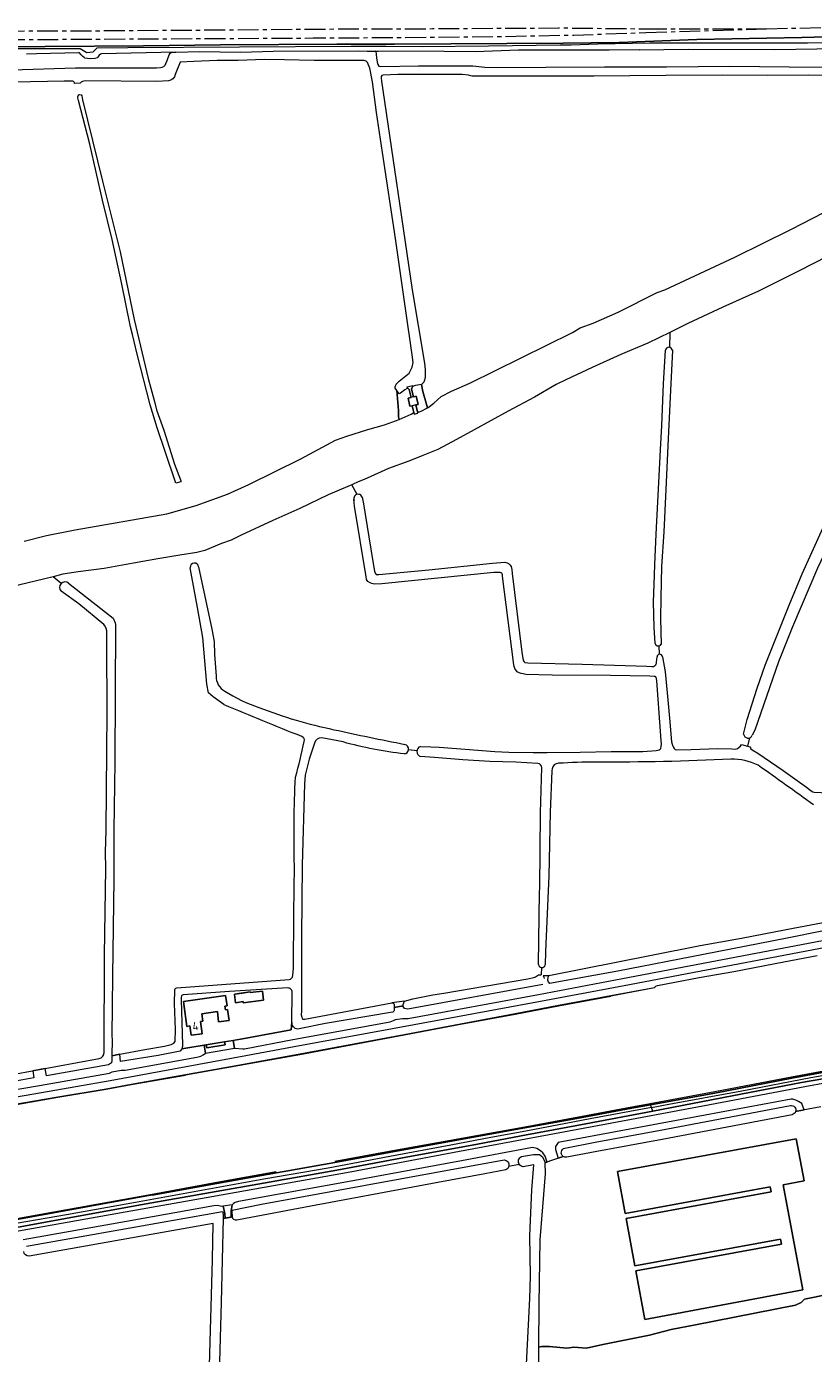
# Model space of a CAD drawing. Header units: metres. Extents: x 209813 to 223847, y 571801 to 587119.
# Tile 665 of 746: x 217949 to 218326, y 585242 to 585876. Entities that reach past the tile are written whole.
import ezdxf
from ezdxf.enums import TextEntityAlignment as Align

# ---------------------------------------------------------------- set-up
doc = ezdxf.new("R2010")
doc.units = ezdxf.units.M
doc.linetypes.add('AM-AS', pattern=[16, 10, -2, 2, -2])
for name, color, linetype, lineweight in [('B-RO-AM-AS_SPOOR-G', 8, 'AM-AS', 0), ('B-RO-GK-BESCHOEIING-G', 8, 'GK-BESCHOEIING', 0), ('B-RO-GK-KADEMUUR-G', 8, 'Continuous', 0), ('B-RO-GK-KADEMUUR-GV', 8, 'Continuous', 0), ('B-RO-GR-GRAS-GV', 8, 'Continuous', 0), ('B-RO-GR-GROENVOORZIENING-GV', 8, 'Continuous', 0), ('B-RO-GW-TALUD_KRUIN-G', 8, 'Continuous', 0), ('B-RO-IE-TERREINAFSCHEIDING_KUNSTMATIG_MUUR-GV', 8, 'Continuous', 0), ('B-RO-KW-KUNSTWERK_GEMAAL-GV', 8, 'Continuous', 0), ('B-RO-OG-BEBOUWING-GV', 8, 'Continuous', 0), ('B-RO-OG-BEBOUWING-T18', 8, 'Continuous', 0), ('B-RO-OG-TERREIN_ERF-GV', 8, 'Continuous', 0), ('B-RO-OG-WEG-GV', 8, 'Continuous', 0), ('B-RO-VH-ONVERHARD-GV', 8, 'Continuous', 0), ('B-RO-VH-VERHARDING_HALFVERHARDING-GV', 8, 'Continuous', 0), ('B-RO-VH-VERHARDING_PUIN-GV', 8, 'Continuous', 0), ('B-RO-VH-VERHARDING_TEGEL-GV', 8, 'Continuous', 0)]:
    doc.layers.add(name, color=color, linetype=linetype, lineweight=lineweight)
doc.styles.add('NLCS-ISO-M200-T18', font='txt', dxfattribs={"height": 0.36})
doc.linetypes.add('GK-BESCHOEIING', pattern='A,30,-5,[1,NLCS.shx,S=1,R=0,X=0,Y=0],-5', length=40)

msp = doc.modelspace()

# ---------------------------------------------------------------- linework, layer by layer
at = {"layer": 'B-RO-AM-AS_SPOOR-G', "flags": 128}
for points in [[(216770.376, 585867.537), (216883.604, 585868.106), (216914.657, 585868.374), (216966.35, 585868.653), (217014.634, 585868.812), (217317.912, 585870.838), (217516.209, 585871.815), (217569.549, 585872.158), (217642.236, 585872.443), (217772.55, 585873.27), (217896.015, 585873.684), (217953.999, 585874.044), (217996.324, 585874.191), (218110.415, 585875.066), (218143.556, 585875.109), (218203.928, 585875.474), (218245.616, 585875.04)], [(218245.616, 585875.04), (218303.366, 585875.082)], [(218245.712, 585873.254), (218303.366, 585875.082)], [(218303.366, 585875.082), (218343.026, 585875.927), (218405.873, 585876.539), (218416.997, 585876.764), (218446.325, 585876.886)], [(216770.527, 585863.604), (216842.934, 585863.961), (216948.448, 585864.603), (217014.742, 585864.824), (217082.013, 585865.258), (217163.018, 585865.61), (217367.238, 585866.848), (217615.018, 585868.159), (217716.5, 585868.871), (217812.514, 585869.356), (217852.87, 585869.406), (218086.482, 585870.648), (218127.044, 585870.905), (218177.166, 585871.412), (218211.158, 585872.052), (218245.712, 585873.254)]]:
    msp.add_lwpolyline(points, dxfattribs=at)
at = {"layer": 'B-RO-GK-BESCHOEIING-G', "flags": 128}
for points in [[(217994.099, 585382.865), (217993.9, 585384.64)], [(217994.295, 585381.121), (217994.099, 585382.865)]]:
    msp.add_lwpolyline(points, dxfattribs=at)
at = {"layer": 'B-RO-GK-KADEMUUR-G', "flags": 128}
msp.add_lwpolyline([(218112.243, 585864.273), (218117.597, 585864.295)], dxfattribs=at)
at = {"layer": 'B-RO-GK-KADEMUUR-GV', "flags": 128}
for points in [[(218228.814, 585412.564), (218203.796, 585407.944), (218183.079, 585403.891), (218156.879, 585399.061), (218129.934, 585393.991), (218080.085, 585384.686), (218051.324, 585379.468), (218025.402, 585374.72), (217999.318, 585370.195), (217987.335, 585367.957), (217964.261, 585364.145), (217937.273, 585359.458), (217917.851, 585356.015), (217891.35, 585351.407), (217870.856, 585347.922), (217832.352, 585341.099), (217816.15, 585338.375)], [(218051.342, 585379.37), (218080.103, 585384.587), (218129.952, 585393.893), (218156.898, 585398.963), (218183.097, 585403.792), (218203.815, 585407.846), (218228.849, 585412.469)], [(218249.825, 585416.412), (218228.814, 585412.564)], [(217775.578, 585331.18), (217755.707, 585327.608), (217735.85, 585324.159), (217714.402, 585320.223), (217698.246, 585317.234), (217679.914, 585313.681), (217698.264, 585317.136), (217714.42, 585320.124), (217735.868, 585324.061), (217755.725, 585327.509), (217775.595, 585331.082), (217794.9, 585334.517), (217816.167, 585338.277), (217832.369, 585341), (217870.874, 585347.824), (217891.367, 585351.308), (217917.869, 585355.917), (217937.291, 585359.359), (217964.278, 585364.047), (217987.463, 585367.876), (217999.335, 585370.096), (218025.42, 585374.622)]]:
    msp.add_lwpolyline(points, dxfattribs=at)
at = {"layer": 'B-RO-GR-GRAS-GV', "flags": 128}
for points in [[(218425.987, 585854.761), (218428.505, 585862.887), (218431.317, 585872.469), (218430.479, 585872.463), (218430.453, 585872.844), (218399.309, 585872.274), (218362.004, 585871.956), (218320.288, 585870.896), (218270.05, 585869.866), (218232.845, 585868.467), (218206.019, 585868.12), (218125.417, 585867.756), (218097.734, 585867.748), (218042.119, 585867.34), (218005.253, 585866.881), (217958.281, 585866.643), (217889.207, 585866.498)], [(218242.38, 585865.002), (218265.978, 585865.323), (218307.32, 585865.107), (218397.477, 585866.621), (218415.466, 585868.678), (218379.865, 585868.685), (218347.868, 585868.28), (218323.068, 585868.155), (218247.468, 585868.194), (218222.672, 585867.744), (218209.881, 585867.268), (218204.682, 585867.162), (218170.423, 585866.731), (218138.657, 585866.496), (218121.22, 585866.609), (218116.698, 585866.515), (218104.698, 585866.615), (217997.826, 585865.95), (217982.911, 585865.752), (217981.007, 585863.875), (217978.167, 585863.58), (217974.959, 585865.507), (217896.813, 585865.412)], [(217949.278, 585863.068), (217954.071, 585863.28), (217974.338, 585863.749)], [(218015.955, 585858.391), (218016.589, 585859.881), (218017.503, 585862.558), (218018.01, 585863.386), (218018.502, 585863.668), (218020.678, 585863.896), (217985.152, 585863.027), (217984.768, 585862.922), (217984.089, 585862.506), (217983.421, 585861.512), (217983.139, 585861.23), (217981.996, 585860.887), (217980.003, 585860.76), (217978.406, 585860.841), (217977.229, 585861.063), (217976.879, 585861.254), (217976.27, 585861.772), (217975.432, 585862.629), (217974.694, 585863.571), (217974.338, 585863.749)], [(218020.678, 585863.896), (218032.04, 585864.179), (218051.81, 585863.945), (218067.288, 585864.415), (218108.102, 585864.539), (218116.397, 585864.29)], [(218242.38, 585865.002), (218228.068, 585864.807), (218184.69, 585864.859), (218163.937, 585863.968), (218149.075, 585864.199), (218116.397, 585864.29), (218116.709, 585861.139), (218117.011, 585859.047), (218117.402, 585857.899), (218117.95, 585857.147), (218118.832, 585857.06), (218136.886, 585857.334), (218155.039, 585857.395), (218162.788, 585857.377), (218168.624, 585856.736), (218174.516, 585856.557), (218197.831, 585856.731), (218225.903, 585856.8), (218255.531, 585856.826), (218285.883, 585857.107), (218314.155, 585856.812), (218343.486, 585856.741)], [(217897.687, 585860.803), (217898.069, 585855.56), (217911.591, 585855.217), (217942.333, 585855.403), (217972.802, 585856.321), (218011.49, 585856.381), (218013.441, 585856.508)], [(217948.153, 585630.068), (217958.853, 585632.661), (217972.568, 585635.412), (218016.472, 585643.109), (218030.533, 585647.028), (218045.539, 585652.483), (218055.61, 585657.126), (218080.516, 585669.363), (218097.167, 585678.256), (218102.545, 585680.301), (218112.663, 585683.479), (218120.517, 585685.566), (218127.561, 585688.257), (218127.317, 585689.549), (218127.291, 585692.512), (218126.478, 585702.118), (218125.656, 585703.242), (218125.63, 585703.832), (218126.106, 585705.083), (218127.661, 585706.536), (218130.865, 585708.998), (218132.419, 585710.431), (218133.82, 585713.215), (218134.26, 585715.456), (218133.852, 585719.11), (218130.633, 585741.201), (218125.828, 585774.791), (218119.707, 585815.87), (218116.83, 585835.004), (218114.782, 585849.736), (218113.525, 585856.255), (218112.42, 585859.001), (218111.741, 585859.609), (218110.885, 585859.885), (218108.949, 585859.916), (218086.985, 585859.894), (218072.778, 585860.149), (218063.056, 585860.388), (218050.639, 585859.879), (218040.594, 585859.854), (218029.402, 585859.438), (218022.803, 585859.032), (218020.479, 585853.245)], [(217971.394, 585849.96), (217967.341, 585850.041), (217943.254, 585849.55), (217908.266, 585849.659), (217896.415, 585850.23)], [(217974.928, 585849.041), (217972.313, 585848.841)], [(218017.161, 585850.101), (218011.719, 585849.893), (217977.344, 585850.182)], [(218351.442, 585852.653), (218323.44, 585852.836), (218303.725, 585852.649), (218282.335, 585852.822), (218255.21, 585852.708), (218220.814, 585852.346), (218185.945, 585852.439), (218164.316, 585852.324), (218162.611, 585852.37), (218161.941, 585852.514), (218160.856, 585852.859), (218157.832, 585853.172), (218127.002, 585853.135), (218119.92, 585852.883), (218119.283, 585852.668), (218118.956, 585852.256), (218118.936, 585851.519), (218119.084, 585849.978), (218126.21, 585802.408), (218133.822, 585750.171), (218139.745, 585715.056), (218140.026, 585712.185), (218139.988, 585708.417), (218139.762, 585707.054), (218139.377, 585706.053), (218138.853, 585705.352), (218138.334, 585704.86), (218138.991, 585701.626), (218141.127, 585693.767), (218141.482, 585693.951), (218144.153, 585695.96), (218147.766, 585699.152), (218152.65, 585701.714), (218161.353, 585705.509), (218210.49, 585729.722), (218214.269, 585731.959), (218220.433, 585734.335), (218232.406, 585739.521), (218251.134, 585748.855), (218254.794, 585750.273), (218288.25, 585765.821), (218315.319, 585779.155), (218335.757, 585789.747)], [(218413.819, 585798.888), (218413.851, 585799.985), (218411.939, 585804.161), (218406.259, 585801.357), (218396.019, 585796.144), (218378.284, 585787.482), (218368.281, 585783.324), (218358.624, 585779.247), (218346.081, 585773.178), (218319.079, 585759.354), (218299.483, 585749.636), (218282.551, 585741.887), (218265.797, 585734.113), (218257.1, 585729.867)], [(218292.431, 585537.717), (218294.154, 585544.739), (218298.849, 585559.748), (218302.758, 585570.629), (218314.193, 585599.415), (218320.39, 585614.346), (218334.386, 585645.044), (218353.664, 585682.809), (218374.45, 585720.992), (218379.382, 585731.76), (218381.273, 585736.388), (218395.515, 585769.646), (218397.271, 585773.162), (218404.919, 585785.711), (218410.611, 585795.204), (218413.061, 585798.603)], [(218257.1, 585729.867), (218246.583, 585724.756), (218233.68, 585719.229), (218219.961, 585712.993), (218207.294, 585707.14), (218202.762, 585704.931), (218192.372, 585698.888), (218179.835, 585692.181), (218163.55, 585683.206), (218155.046, 585678.642), (218146.108, 585673.889), (218138.86, 585670.961), (218132.183, 585668.242), (218122.506, 585664.703), (218112.35, 585660.212), (218110.044, 585659.171), (218107.956, 585658.314), (218105.32, 585657.17), (218104.912, 585656.986)], [(218257.1, 585729.867), (218257.028, 585722.681)], [(218250.103, 585580.991), (218249.583, 585588.91), (218249.318, 585600.849), (218249.813, 585613.808), (218249.992, 585618.899), (218250.654, 585633.39), (218251.908, 585658.141), (218252.577, 585673.684), (218253.292, 585685.394), (218254.14, 585705.25), (218255.062, 585721.339)], [(218258.347, 585721.313), (218257.358, 585698.846), (218256.207, 585675.545), (218255.206, 585654.725), (218254.199, 585634.453), (218253.187, 585617.886), (218252.868, 585602.881), (218252.625, 585593.033), (218252.936, 585580.667)], [(218348.951, 585661.649), (218340.78, 585644.594), (218327.829, 585617.074), (218315.841, 585588.989), (218309.198, 585572.322), (218297.768, 585539.542), (218296.591, 585537.232)], [(218107.454, 585652.364), (218104.912, 585656.986), (218103.044, 585656.215), (218093.647, 585652.174), (218080.115, 585645.71), (218067.146, 585639.946), (218051.981, 585632.916), (218047.168, 585630.542), (218042.519, 585628.842), (218034.593, 585625.603), (218030.794, 585624.646), (218022.613, 585623.346), (218012.173, 585621.511), (218000.473, 585619.535), (217986.399, 585616.943), (217973.955, 585615.273), (217966.713, 585614.158), (217962.055, 585613.018)], [(218137.746, 585531.84), (218142.718, 585531.679), (218146.747, 585531.444), (218159.119, 585530.48), (218173.347, 585529.489), (218180.077, 585529.161), (218191.65, 585529.019), (218198.473, 585529.004), (218214.244, 585529.15), (218229.053, 585529.342), (218244.206, 585529.483), (218250.52, 585529.829), (218251.388, 585530.036), (218251.981, 585530.241), (218252.444, 585530.487), (218252.779, 585530.896), (218253.019, 585531.742), (218253.087, 585532.865), (218252.994, 585534.756), (218250.92, 585563.283), (218250.738, 585564.388), (218250.634, 585564.669), (218250.375, 585565.058), (218250.154, 585565.207), (218249.583, 585565.331), (218247.591, 585565.384), (218228.761, 585565.7), (218200.859, 585565.859), (218188.203, 585566.241), (218186.977, 585566.576), (218185.916, 585566.714), (218184.993, 585567.057), (218184.111, 585567.555), (218182.937, 585569.068), (218182.558, 585570.071), (218182.437, 585570.854), (218177.134, 585613.284), (218176.997, 585613.964), (218176.877, 585614.358), (218176.681, 585614.691), (218176.388, 585614.939), (218175.913, 585615.061), (218172.922, 585615.001), (218119.258, 585609.619), (218115.864, 585609.515), (218114.55, 585609.786), (218113.692, 585610.147), (218112.686, 585610.736), (218112.031, 585611.669), (218111.845, 585612.889), (218106.262, 585646.72), (218105.927, 585649.91)], [(218109.907, 585651.052), (218110.472, 585647.879), (218114.881, 585621.182), (218115.776, 585615.646), (218116.08, 585614.626), (218116.572, 585614.107), (218117.934, 585614.047), (218141.87, 585616.368), (218172.207, 585619.536), (218178.166, 585619.894), (218179.228, 585619.597), (218179.894, 585619.356), (218180.575, 585618.72), (218181.26, 585617.862), (218181.598, 585616.42), (218181.632, 585614.485), (218186.302, 585576.905), (218186.758, 585573.883), (218187.082, 585572.855), (218187.419, 585572.309), (218187.694, 585572.019), (218189.103, 585571.772), (218215.147, 585571.199), (218246.053, 585570.182)], [(218043.856, 585551.776), (218043.66, 585551.877), (218038.611, 585555.518), (218036.389, 585557.529), (218035.542, 585561.551), (218033.739, 585583.862), (218031.116, 585598.307), (218027.624, 585617.329)], [(218031.667, 585617.707), (218037.971, 585587.854), (218039.027, 585581.963)], [(217965.808, 585609.699), (217962.055, 585613.018), (217945.391, 585608.942), (217933.732, 585605.798), (217908.183, 585599.705), (217883.1, 585594.889), (217837.972, 585588.716)], [(217969.408, 585609.993), (217990.684, 585593.122)], [(217986.305, 585590.209), (217974.395, 585600.067), (217965.903, 585606.072)], [(217991.871, 585590.092), (217991.527, 585524.367), (217991.151, 585491.764), (217991.031, 585468.313), (217990.507, 585422.085), (217990.154, 585393.225), (217990.255, 585391.624), (217990.16, 585383.946), (217993.9, 585384.64), (218005.963, 585386.822), (218015.329, 585388.417), (218018.518, 585389.268), (218019.838, 585389.888), (218020.408, 585390.805), (218020.566, 585396.536), (218020.032, 585408.848), (218020.258, 585415.37)], [(217986.466, 585385.548), (217986.6, 585432.055), (217987.228, 585473.515), (217987.101, 585481.232), (217987.359, 585491.764), (217987.94, 585548.358), (217987.794, 585580.402), (217987.72, 585586.058)], [(218251.844, 585579.898), (218252.097, 585575.888)], [(218246.053, 585570.182), (218248.483, 585570.004)], [(218250.768, 585572.147), (218250.99, 585574.673)], [(218253.623, 585574.769), (218254.852, 585567.476), (218256.143, 585554.137), (218256.9, 585545.36), (218257.889, 585534.119), (218258.182, 585532.887), (218258.695, 585531.704), (218259.21, 585530.81), (218259.678, 585530.436), (218260.183, 585530.276), (218267.268, 585530.422), (218279.867, 585530.801), (218286.833, 585530.615), (218288.774, 585530.582), (218289.515, 585530.856), (218290.937, 585531.9), (218291.349, 585532.711), (218294.336, 585531.943)], [(218100.799, 585533.966), (218090.554, 585535.929)], [(218295.192, 585535.91), (218294.336, 585531.943), (218295.459, 585531.654), (218295.685, 585531.116), (218295.902, 585530.703), (218296.453, 585530.14), (218299.17, 585528.605), (218311.296, 585520.301), (218322.52, 585512.383), (218324.796, 585510.557), (218325.555, 585510.143), (218326.109, 585509.996), (218342.962, 585509.104)], [(218132.105, 585530.405), (218136.114, 585529.906)], [(218194.026, 585523.722), (218183.467, 585524.253), (218171.012, 585524.671), (218158.109, 585525.502), (218144.549, 585526.518), (218137.727, 585527.045)], [(218194.216, 585427.474), (218194.812, 585462.109), (218194.86, 585464.075), (218195.253, 585500.017), (218195.848, 585521.75)], [(218200.822, 585521.111), (218200.71, 585520.12), (218199.906, 585500.443), (218199.201, 585469.994), (218197.616, 585433.812), (218197.509, 585427.391)], [(218082.662, 585518.075), (218082.286, 585513.91), (218081.213, 585475.043), (218080.929, 585440.93), (218080.806, 585405.179), (218080.76, 585403.496), (218080.981, 585402.399), (218081.231, 585401.782), (218081.646, 585401.394), (218082.47, 585401.471), (218118.147, 585408.063), (218124.052, 585409.199)], [(218076.746, 585422.27), (218076.988, 585425.828), (218077.135, 585451.907), (218077.452, 585474.873)], [(218249.047, 585357.359), (218287.02, 585364.682), (218320.133, 585371.193), (218358.304, 585377.665), (218395.921, 585384.702), (218435.904, 585391.851), (218473.611, 585398.797), (218499.577, 585403.831), (218528.033, 585409.195), (218549.976, 585413.388), (218575.51, 585418.2), (218599.438, 585422.663), (218623.623, 585426.929), (218648.677, 585432.011), (218672.955, 585436.36), (218726.433, 585446.318), (218752.946, 585451.33), (218777.849, 585455.837), (218812.007, 585462.097), (218831.757, 585465.763), (218861.903, 585471.675), (218870.752, 585473.316), (218870.241, 585475.032)], [(218810.587, 585466.186), (218782.917, 585461.085), (218753.557, 585455.598), (218722.794, 585449.802), (218697.058, 585444.996), (218666.782, 585439.403), (218639.516, 585434.281), (218618.33, 585430.408), (218590.853, 585425.017), (218560.173, 585419.482), (218535.756, 585414.915), (218514.948, 585411.062), (218498.413, 585407.88), (218472.977, 585402.907), (218461.794, 585400.83), (218461.862, 585400.459), (218427.587, 585394.205), (218357.618, 585380.997), (218315.46, 585373.127), (218278.706, 585366.09), (218247.895, 585360.501)], [(218248.378, 585359.183), (218256.637, 585360.728), (218291.562, 585367.111), (218324.633, 585373.469), (218360.749, 585379.963), (218394.3, 585386.199), (218430.345, 585392.931), (218466.491, 585399.634), (218498.426, 585405.484), (218520.767, 585409.737), (218546.509, 585414.598), (218571.5, 585419.259), (218595.745, 585423.683), (218622.082, 585428.67), (218652.434, 585434.477), (218681.516, 585439.946), (218710.219, 585445.158), (218740.355, 585450.769), (218772.092, 585456.71), (218795.613, 585461.02), (218811.302, 585464.077)], [(218196.555, 585422.167), (218199.246, 585422.312), (218248.414, 585432.068), (218271.583, 585436.713), (218291.366, 585440.163), (218312.805, 585444.367), (218338.911, 585449.266), (218352.277, 585452.317), (218356.688, 585452.843)], [(218195.734, 585426.124), (218195.62, 585422.591)], [(218021.182, 585416.332), (218074.902, 585420.411)], [(218130.201, 585409.986), (218134.156, 585411.074), (218143.682, 585412.984), (218148.986, 585413.803), (218189.141, 585420.704), (218191.953, 585421.291), (218192.471, 585421.455), (218192.874, 585421.667), (218193.245, 585421.914)], [(218125.241, 585408.198), (218125.217, 585406.957), (218129.545, 585407.741), (218129.477, 585408.369), (218130.201, 585409.986), (218124.168, 585409.214)], [(217932.056, 585373.056), (217984.009, 585382.606)], [(218248.378, 585359.183), (218247.895, 585360.501), (218238.975, 585358.883), (218212.702, 585353.963), (218187.738, 585349.412), (218122.892, 585337.65), (218096.835, 585332.888), (218068.906, 585327.978), (218040.363, 585322.839), (218009.464, 585317.202), (217948.204, 585306.109), (217897.247, 585296.821), (217859.168, 585289.94), (217848.29, 585288.238), (217839.148, 585286.879), (217841.243, 585285.275), (217841.433, 585285.588)], [(217921.768, 585297.555), (217977.577, 585307.844), (218006.573, 585313.051), (218065.477, 585323.433), (218097.805, 585329.258), (218133.505, 585335.868), (218162.604, 585341.095), (218188.474, 585346.06), (218216.857, 585351.424), (218249.047, 585357.359), (218248.378, 585359.183), (218218.927, 585353.673), (218188.249, 585347.839), (218171.544, 585344.846), (218152.253, 585341.117), (218123.141, 585335.685), (218093.594, 585330.199), (218062.898, 585324.825), (218031.277, 585319.076), (218001.444, 585313.746), (217968.38, 585307.882), (217934.94, 585302.091)], [(218178.646, 585329.343), (218168.648, 585327.519), (218146.111, 585323.272), (218085.422, 585311.999), (218050.732, 585305.363)], [(218190.673, 585128.852), (218188.219, 585128.897), (218188.414, 585233.192), (218190.147, 585267.877), (218190.461, 585278.527), (218190.176, 585297.832), (218191.147, 585319.846), (218191.982, 585331.702), (218191.053, 585331.607), (218186.971, 585330.862)], [(218038.679, 585303.744), (217950.626, 585288.021)], [(218023.637, 584714.655), (218023.114, 584717.664), (218024.569, 584746.107), (218024.702, 584767.274), (218024.966, 584794.394), (218026.554, 584874.298), (218029.332, 584960.42), (218031.316, 585047.071), (218033.143, 585106.741), (218038.278, 585286.34), (218038.679, 585303.744)], [(218047.953, 585306.152), (218047.881, 585306.911), (218043.4, 585306.111), (218042.839, 585286.235), (218042.378, 585265.947), (218037.272, 585084.56), (218036.835, 585056.103), (218035.353, 584996.201), (218033.977, 584944.766), (218032.138, 584902.928), (218029.202, 584751.442), (218028.139, 584721.096)], [(218368.48, 585230.745), (218367.686, 585242.452), (218368.215, 585256.806), (218369.274, 585274.401), (218368.727, 585276.986), (218321.525, 585267.567), (218320.044, 585265.98), (218317.292, 585264.604), (218269.349, 585255.291), (218257.814, 585252.962), (218247.442, 585250.316), (218225.005, 585245.765), (218217.174, 585244.072), (218211.141, 585244.495), (218207.86, 585244.072), (218199.499, 585244.919), (218195.901, 585244.813), (218194.357, 585244.496), (218194.271, 585184.625)]]:
    msp.add_lwpolyline(points, dxfattribs=at)
at = {"layer": 'B-RO-GR-GRAS-GV'}
for points in [[(218013.441, 585856.508, 0.3058898), (218015.955, 585858.391)], [(217972.313, 585848.841, 0.3168163), (217971.394, 585849.96)], [(217977.344, 585850.182, 0.1349216), (217974.928, 585849.041)], [(218020.479, 585853.245, -0.3295891), (218017.161, 585850.101)], [(217987.72, 585586.058, 0.230604), (217986.305, 585590.209)], [(217990.684, 585593.122, -0.1268467), (217991.871, 585590.092)], [(218039.027, 585581.963, 0.0106151), (218039.98, 585565.494)], [(218248.483, 585570.004, 0.4236237), (218250.768, 585572.147)], [(218039.98, 585565.494, 0.2680324), (218044.119, 585558.267)], [(218044.119, 585558.267, 0.0560799), (218060.532, 585550.418)], [(218081.085, 585536.557, -0.0045951), (218043.856, 585551.776)], [(218060.532, 585550.418, 0.039817), (218096.382, 585539.857)], [(218096.382, 585539.857, 0.00529), (218130.397, 585532.807)], [(218077.958, 585517.173, 0.0273484), (218082.148, 585534.243)], [(218082.148, 585534.243, 0.4069381), (218081.085, 585536.557)], [(218087.095, 585533.406, 0.0367266), (218082.662, 585518.075)], [(218090.554, 585535.929, 0.4056626), (218087.095, 585533.406)], [(218130.086, 585528.257, -0.0402771), (218100.799, 585533.966)], [(218286.371, 585525.734, -0.0139148), (218221.842, 585524.356)], [(218299.38, 585522.835, 0.12464), (218286.352, 585525.732)], [(218195.848, 585521.75, 0.3736858), (218194.026, 585523.722)], [(218203.789, 585523.762, 0.3783514), (218200.822, 585521.111)], [(218221.842, 585524.356, 0.019176), (218203.789, 585523.762)], [(218325.854, 585503.848, 0.0038289), (218299.38, 585522.835)], [(218077.452, 585474.873, -0.0165444), (218077.958, 585517.173)], [(218074.902, 585420.411, 0.3729382), (218076.746, 585422.27)], [(218193.245, 585421.914, -0.2565769), (218195.62, 585422.591)], [(218020.258, 585415.37, -0.3828588), (218021.182, 585416.332)], [(218124.168, 585409.214, -0.4388905), (218125.241, 585408.198)], [(217984.009, 585382.606, 0.3609585), (217986.466, 585385.548)], [(218180.064, 585331.127, -0.240124), (218178.646, 585329.343)], [(218186.971, 585330.862, -0.2376504), (218185.043, 585332.035)], [(218050.732, 585305.363, -0.2991293), (218047.953, 585306.152)], [(217950.626, 585288.021, -0.4045771), (217947.943, 585290.327)]]:
    msp.add_lwpolyline(points, format="xyb", dxfattribs=at)
at = {"layer": 'B-RO-GR-GRAS-GV', "flags": 128}
msp.add_lwpolyline([(218000, 585728.772), (217999.107, 585732.537), (217994.749, 585753.753), (217990.309, 585774.298), (217985.676, 585793.1), (217979.551, 585819.902), (217974.213, 585840.724), (217973.909, 585841.954), (217973.903, 585842.501), (217973.98, 585843.026), (217974.348, 585843.395), (217974.837, 585843.55), (217975.425, 585843.492), (217975.771, 585843.062), (217976.159, 585841.051), (217985.729, 585802.154), (217994.086, 585768.301), (218000.845, 585736.07), (218007.563, 585707.841), (218010.575, 585696.874), (218011.562, 585692.867), (218015.004, 585683.025), (218020.172, 585666.841), (218022.961, 585659.354), (218023.094, 585658.803), (218023.211, 585658.463), (218020.687, 585657.772), (218015.615, 585672.817), (218011.88, 585684.288), (218008.509, 585695.223), (218002.229, 585719.376)], close=True, dxfattribs=at)
at = {"layer": 'B-RO-GR-GRAS-GV'}
for centre, radius, start, end in [((218256.702, 585721.047), 1.666, 9.192094, 171.887339), ((218107.954, 585650.349), 2.076, 19.794933, 206.264806), ((218029.647, 585617.495), 2.031, 5.983902, 183.346494), ((217967.764, 585607.935), 2.634, 51.382606, 223.45354), ((218251.587, 585581.421), 1.545, 196.164267, 332.315521), ((218252.311, 585574.58), 1.325, 8.201119, 177.616916), ((218129.785, 585530.563), 2.326, 277.447184, 75.447924), ((218138.628, 585529.44), 2.557, 110.185893, 252.10143), ((218294.569, 585537.971), 2.153, 186.77046, 338.045099), ((218195.866, 585427.801), 1.682, 191.196054, 343.774677)]:
    msp.add_arc(centre, radius, start, end, dxfattribs=at)
at = {"layer": 'B-RO-GR-GROENVOORZIENING-GV', "flags": 128}
for points in [[(218317.307, 585357.207), (218321.437, 585358.007), (218320.206, 585361.025), (218318.66, 585362.073), (218317.435, 585362.633), (218316.011, 585363.113), (218315.112, 585363.113), (218273.974, 585355.519), (218203.654, 585342.347), (218202.451, 585340.541), (218202.375, 585339.116), (218203.695, 585334.941), (218206.104, 585335.807)], [(218206.824, 585339.77), (218221.327, 585342.579), (218252.667, 585348.277), (218314.803, 585360.105)]]:
    msp.add_lwpolyline(points, dxfattribs=at)
at = {"layer": 'B-RO-GR-GROENVOORZIENING-GV'}
for points in [[(218314.803, 585360.105, -0.5616534), (218317.307, 585357.207)], [(218206.104, 585335.807, -0.6242533), (218206.824, 585339.77)]]:
    msp.add_lwpolyline(points, format="xyb", dxfattribs=at)
at = {"layer": 'B-RO-GW-TALUD_KRUIN-G', "flags": 128}
for points in [[(218249.047, 585357.359), (218287.02, 585364.682), (218320.133, 585371.193), (218358.304, 585377.665), (218395.921, 585384.702), (218435.904, 585391.851), (218473.611, 585398.797), (218499.577, 585403.831), (218528.033, 585409.195), (218549.976, 585413.388), (218575.51, 585418.2), (218599.438, 585422.663), (218623.623, 585426.929), (218648.677, 585432.011), (218672.955, 585436.36), (218726.433, 585446.318), (218752.946, 585451.33), (218777.849, 585455.837), (218812.007, 585462.097), (218831.757, 585465.763), (218861.903, 585471.675), (218870.752, 585473.316)], [(217841.243, 585285.275), (217848.889, 585285.362), (217855.821, 585286.041), (217868.289, 585287.995), (217882.087, 585290.495), (217901.598, 585293.917), (217921.768, 585297.555), (217977.577, 585307.844), (218006.573, 585313.051), (218065.477, 585323.433), (218097.805, 585329.258), (218133.505, 585335.868), (218162.604, 585341.095), (218188.474, 585346.06), (218216.857, 585351.424), (218249.047, 585357.359)]]:
    msp.add_lwpolyline(points, dxfattribs=at)
at = {"layer": 'B-RO-IE-TERREINAFSCHEIDING_KUNSTMATIG_MUUR-GV', "flags": 128}
for points in [[(218357.525, 585381.489), (218315.367, 585373.619), (218278.615, 585366.581), (218247.721, 585360.977), (218247.895, 585360.501), (218278.706, 585366.09), (218315.46, 585373.127), (218357.618, 585380.997)], [(218009.464, 585317.202), (218040.363, 585322.839), (218068.906, 585327.978), (218096.835, 585332.888), (218122.892, 585337.65), (218187.738, 585349.412), (218212.702, 585353.963), (218238.975, 585358.883), (218247.895, 585360.501)], [(218247.721, 585360.977), (218238.884, 585359.374), (218212.61, 585354.455), (218187.664, 585349.805), (218122.819, 585338.043), (218096.764, 585333.281)], [(218068.835, 585328.371), (218040.291, 585323.233), (218009.392, 585317.595), (217948.132, 585306.502), (217897.175, 585297.215), (217859.102, 585290.334), (217848.229, 585288.634), (217837.543, 585287.045), (217824.204, 585285.12), (217795.327, 585281.123), (217780.202, 585278.76), (217764.061, 585275.813), (217745.487, 585272.468), (217727.701, 585269.11), (217677.674, 585259.833)]]:
    msp.add_lwpolyline(points, dxfattribs=at)
at = {"layer": 'B-RO-KW-KUNSTWERK_GEMAAL-GV', "flags": 128}
for points in [[(218134.451, 585699.021), (218133.581, 585702.772), (218134.084, 585704.346), (218131.201, 585703.677), (218132.431, 585702.506), (218133.299, 585698.763)], [(218135.602, 585695.164), (218136.699, 585695.41), (218135.822, 585699.328), (218131.838, 585698.436), (218132.715, 585694.518), (218133.875, 585694.778)]]:
    msp.add_lwpolyline(points, dxfattribs=at)
msp.add_lwpolyline([(218134.792, 585690.822), (218136.516, 585691.222), (218135.602, 585695.164), (218133.875, 585694.778)], close=True, dxfattribs=at)
at = {"layer": 'B-RO-OG-BEBOUWING-GV', "flags": 128}
for points in [[(218033.369, 585394.465), (218032.556, 585400.248), (218033.734, 585400.414), (218033.228, 585404.009), (218040.654, 585405.061), (218041.165, 585400.067), (218046.255, 585400.784), (218045.526, 585405.964), (218044.524, 585405.823), (218044.267, 585407.645), (218045.27, 585407.787), (218044.576, 585412.716), (218024.365, 585409.871), (218026.039, 585397.978), (218027.396, 585398.169), (218028.023, 585393.713)], [(218048.978, 585411.815), (218049.365, 585409.246), (218052.958, 585409.792), (218053.037, 585409.225), (218062.751, 585410.442), (218062.283, 585414.841), (218056.336, 585414.135), (218056.287, 585414.46), (218048.744, 585413.366)], [(218236.244, 585306.108), (218240.397, 585283.434), (218310.118, 585296.245), (218310.566, 585293.809), (218240.843, 585280.998), (218245.084, 585257.845), (218320.75, 585271.907), (218311.403, 585322.21), (218321.326, 585324.054), (218317.642, 585344.167), (218232.142, 585328.507), (218235.808, 585308.492), (218305.206, 585321.215), (218305.643, 585318.831)]]:
    msp.add_lwpolyline(points, close=True, dxfattribs=at)
at = {"layer": 'B-RO-OG-TERREIN_ERF-GV', "flags": 128}
for points in [[(218074.332, 585416.317), (218046.424, 585414.605), (218024.334, 585412.986), (218023.762, 585412.854), (218023.459, 585412.568), (218023.252, 585411.92), (218023.223, 585410.826), (218023.923, 585389.051), (218023.824, 585387.499), (218023.618, 585387.21)], [(218023.618, 585387.21), (218052.606, 585391.973), (218075.866, 585396.274), (218076.233, 585399.743), (218076.455, 585414.291)], [(218315.609, 585355.703), (218253.462, 585343.873), (218222.126, 585338.176), (218207.814, 585335.404)], [(218329.381, 585359.546), (218317.307, 585357.207)], [(218206.104, 585335.807), (218197.342, 585332.656), (218197.435, 585327.418), (218194.936, 585295.917), (218194.468, 585265.118), (218194.357, 585244.496), (218195.901, 585244.813), (218199.499, 585244.919), (218207.86, 585244.072), (218211.141, 585244.495), (218217.174, 585244.072), (218225.005, 585245.765), (218247.442, 585250.316), (218257.814, 585252.962), (218269.349, 585255.291), (218317.292, 585264.604), (218320.044, 585265.98), (218321.525, 585267.567), (218368.727, 585276.986), (218369.136, 585292.546), (218369.547, 585294.446)]]:
    msp.add_lwpolyline(points, dxfattribs=at)
for points in [[(218027.396, 585398.169), (218026.039, 585397.978), (218024.365, 585409.871), (218044.576, 585412.716), (218045.27, 585407.787), (218044.267, 585407.645), (218044.524, 585405.823), (218045.526, 585405.964), (218046.255, 585400.784), (218041.165, 585400.067), (218040.654, 585405.061), (218033.228, 585404.009), (218033.734, 585400.414), (218032.556, 585400.248), (218033.369, 585394.465), (218028.023, 585393.713)], [(218052.41, 585413.919), (218056.287, 585414.46), (218056.336, 585414.135), (218062.283, 585414.841), (218062.751, 585410.442), (218053.037, 585409.225), (218052.958, 585409.792), (218049.365, 585409.246), (218048.744, 585413.366)], [(218311.403, 585322.21), (218320.75, 585271.907), (218245.084, 585257.845), (218240.843, 585280.998), (218310.566, 585293.809), (218310.118, 585296.245), (218240.397, 585283.434), (218236.244, 585306.108), (218305.643, 585318.831), (218305.206, 585321.215), (218235.808, 585308.492), (218232.142, 585328.507), (218317.642, 585344.167), (218321.326, 585324.054)]]:
    msp.add_lwpolyline(points, close=True, dxfattribs=at)
at = {"layer": 'B-RO-OG-TERREIN_ERF-GV'}
for points in [[(218076.455, 585414.291, 0.4355196), (218074.332, 585416.317)], [(218317.307, 585357.207, -0.2723898), (218315.609, 585355.703)], [(218207.814, 585335.404, -0.2087543), (218206.104, 585335.807)]]:
    msp.add_lwpolyline(points, format="xyb", dxfattribs=at)
at = {"layer": 'B-RO-OG-WEG-GV', "flags": 128}
for points in [[(218802.981, 585524.991), (218742.2, 585513.694), (218702.007, 585506.258), (218624.556, 585491.495), (218586.508, 585484.034), (218547.277, 585476.534), (218498.107, 585467.238), (218460.05, 585460.092), (218428.677, 585454.182), (218426.408, 585453.655), (218406.131, 585449.812), (218371.397, 585443.315), (218350.126, 585439.196), (218314.957, 585432.521), (218274.638, 585424.902), (218235.301, 585417.408), (218195.295, 585409.853), (218124.353, 585396.748), (218077.447, 585388.182), (218054.306, 585383.855), (218031.713, 585379.733), (217989.373, 585371.968), (217956.538, 585366.198), (217922.248, 585360.279)], [(217938.25, 585298.87), (217996.517, 585309.306), (218037.911, 585316.652), (218104.121, 585328.36), (218156.491, 585338.242), (218226.896, 585351.336), (218272.853, 585359.906), (218321.794, 585369.182), (218352.746, 585374.892), (218379.441, 585379.969), (218416.835, 585386.97), (218458.162, 585394.543), (218542.246, 585410.32), (218572.598, 585416.112), (218621.218, 585425.029), (218663.329, 585432.87), (218688.41, 585437.587), (218732.307, 585445.783), (218744.906, 585448.207), (218807.519, 585459.874)], [(218048.743, 585387.554), (218052.801, 585387.185), (218053.548, 585387.284), (218076.719, 585391.639), (218123.367, 585400.185), (218124.844, 585400.715), (218125.837, 585401.241), (218129.267, 585401.805), (218130.408, 585401.739), (218131.911, 585401.765), (218194.302, 585413.253), (218234.491, 585420.892), (218314.195, 585435.998), (218370.422, 585446.676)], [(218358.035, 585449.125), (218355.489, 585448.293), (218348.056, 585447.189), (218313.269, 585440.175), (218273.283, 585432.344), (218232.281, 585424.417), (218199.474, 585418.479)], [(217937.273, 585359.458), (217964.261, 585364.145), (217987.335, 585367.957), (217999.318, 585370.195), (218025.402, 585374.72), (218051.324, 585379.468), (218080.085, 585384.686), (218129.934, 585393.991), (218156.879, 585399.061), (218183.079, 585403.891), (218203.796, 585407.944), (218228.814, 585412.564), (218249.806, 585416.51), (218250.086, 585416.914), (218250.478, 585417.202), (218251.167, 585417.466), (218259.52, 585419.136), (218271.222, 585421.285), (218287.825, 585424.271), (218311.657, 585428.758), (218327.542, 585431.792)], [(218196.286, 585417.943), (218131.711, 585406.24), (218130.175, 585406.45), (218129.579, 585407.423), (218129.545, 585407.741), (218125.217, 585406.957), (218125.191, 585405.606), (218125.119, 585405.271), (218124.621, 585404.758), (218123.459, 585404.621), (218092.361, 585399.264), (218079.821, 585396.756)], [(218199.246, 585422.312), (218196.555, 585422.167)], [(218076.233, 585399.743), (218075.866, 585396.274), (218052.606, 585391.973), (218048.208, 585391.25), (218048.743, 585387.554)], [(217926.246, 585369.565), (217925.728, 585369.465), (217925.84, 585369.034), (217926.225, 585367.96), (217926.752, 585366.886), (217927.38, 585366.217), (217928.171, 585365.548), (217928.354, 585365.426), (217929.254, 585365.495), (217929.995, 585365.31), (217955.509, 585369.713), (217989.037, 585375.623), (217990.34, 585376.255), (217994.562, 585377.069), (217996.549, 585376.993), (218030.857, 585383.165), (218032.641, 585383.696), (218033.795, 585384.3), (218034.953, 585385.195), (218034.256, 585388.958)], [(218034.256, 585388.958), (218023.618, 585387.21), (218022.788, 585386.043), (218012.329, 585384.111), (217994.295, 585381.121), (217993.9, 585384.64), (217990.16, 585383.946), (217990.132, 585381.686), (217989.922, 585380.552), (217988.588, 585379.582), (217958.798, 585374.346), (217958.285, 585377.877), (217952.293, 585376.776), (217952.796, 585373.289), (217928.101, 585368.911)], [(218358.304, 585377.665), (218320.133, 585371.193), (218287.02, 585364.682), (218249.047, 585357.359), (218216.857, 585351.424), (218188.474, 585346.06), (218162.604, 585341.095), (218133.505, 585335.868), (218097.805, 585329.258), (218065.477, 585323.433), (218006.573, 585313.051), (217977.577, 585307.844), (217921.768, 585297.555)], [(218191.445, 585340.059), (218157.361, 585333.674), (218104.641, 585323.879), (218050.715, 585314.228), (218049.068, 585313.763), (218048.396, 585313.23), (218047.728, 585312.591), (218047.212, 585309.676), (218047.212, 585306.792), (218047.881, 585306.911), (218047.659, 585309.224), (218047.668, 585309.675), (218047.715, 585310.128), (218061.757, 585312.922), (218177.791, 585334.125)], [(218186.165, 585335.655), (218191.962, 585336.714), (218194.756, 585336.672), (218196.142, 585335.534), (218197.332, 585333.203), (218197.342, 585332.656), (218198.445, 585333.053), (218197.431, 585335.872), (218196.318, 585337.454), (218195.281, 585338.404), (218193.501, 585339.498), (218191.445, 585340.059)], [(218180.064, 585331.127), (218185.043, 585332.035)], [(218043.401, 585311.988), (218042.715, 585311.893), (218040.739, 585312.271), (218038.865, 585312.107), (217997.071, 585304.707), (217947.728, 585295.859)], [(218043.452, 585307.947), (218043.4, 585306.111), (218044.283, 585306.269), (218044.161, 585308.424), (218043.401, 585311.988)], [(217949.304, 585292.817), (218043.026, 585309.347)]]:
    msp.add_lwpolyline(points, dxfattribs=at)
at = {"layer": 'B-RO-OG-WEG-GV'}
for points in [[(218196.555, 585422.167, -0.0854049), (218197.007, 585420.854)], [(218079.821, 585396.756, -0.4792254), (218076.233, 585399.743)], [(218185.043, 585332.035, -0.4568554), (218186.165, 585335.655)], [(218177.791, 585334.125, -0.4514345), (218180.064, 585331.127)], [(218043.026, 585309.347, -0.069638), (218043.452, 585307.947)]]:
    msp.add_lwpolyline(points, format="xyb", dxfattribs=at)
at = {"layer": 'B-RO-OG-WEG-GV', "flags": 128}
msp.add_lwpolyline([(218044.113, 585390.577), (218035.337, 585389.135), (218035.554, 585387.732), (218044.393, 585389.165)], close=True, dxfattribs=at)
at = {"layer": 'B-RO-OG-WEG-GV'}
msp.add_arc((218201.403, 585420.518), 2.805, 140.242484, 229.183118, dxfattribs=at)
at = {"layer": 'B-RO-VH-ONVERHARD-GV', "flags": 128}
for points in [[(218127.561, 585688.257), (218133.422, 585690.696), (218134.625, 585691.541), (218133.875, 585694.778), (218132.715, 585694.518), (218131.838, 585698.436), (218133.299, 585698.763), (218132.431, 585702.506), (218131.775, 585703.13), (218131.483, 585703.022), (218130.307, 585702.338), (218128.287, 585700.813), (218127.667, 585700.492), (218126.478, 585702.118), (218127.291, 585692.512), (218127.317, 585689.549)], [(218141.127, 585693.767), (218138.991, 585701.626), (218138.334, 585704.86), (218135.398, 585704.518), (218133.95, 585703.927), (218133.581, 585702.772), (218134.451, 585699.021), (218135.822, 585699.328), (218136.699, 585695.41), (218135.602, 585695.164), (218136.376, 585691.824), (218137.354, 585691.932), (218138.198, 585692.252)]]:
    msp.add_lwpolyline(points, close=True, dxfattribs=at)
at = {"layer": 'B-RO-VH-VERHARDING_HALFVERHARDING-GV', "flags": 128}
msp.add_lwpolyline([(217889.207, 585866.498), (217958.281, 585866.643), (218005.253, 585866.881), (218042.119, 585867.34), (218097.734, 585867.748), (218125.417, 585867.756), (218206.019, 585868.12), (218232.845, 585868.467), (218270.05, 585869.866), (218320.288, 585870.896), (218362.004, 585871.956), (218399.309, 585872.274), (218430.453, 585872.844), (218430.392, 585873.751), (218431.031, 585873.747), (218431.523, 585875.044), (218431.049, 585875.041), (218431.053, 585876.047), (218431.584, 585876.017), (218431.586, 585877.593)], dxfattribs=at)
at = {"layer": 'B-RO-VH-VERHARDING_PUIN-GV', "flags": 128}
msp.add_lwpolyline([(218043.401, 585311.988), (218044.161, 585308.424), (218044.283, 585306.269), (218047.212, 585306.792), (218047.212, 585309.676), (218047.728, 585312.591)], close=True, dxfattribs=at)
at = {"layer": 'B-RO-VH-VERHARDING_TEGEL-GV', "flags": 128}
msp.add_lwpolyline([(218034.953, 585385.195), (218048.743, 585387.554), (218048.208, 585391.25), (218044.113, 585390.577), (218044.393, 585389.165), (218035.554, 585387.732), (218035.337, 585389.135), (218034.256, 585388.958)], close=True, dxfattribs=at)

# ---------------------------------------------------------------- texts
at = {"layer": 'B-RO-OG-BEBOUWING-T18', "style": 'NLCS-ISO-M200-T18'}
msp.add_text('4', height=4, rotation=8, dxfattribs=at).set_placement((218030.139, 585398.05), align=Align.MIDDLE)

doc.saveas('drawing.dxf')
